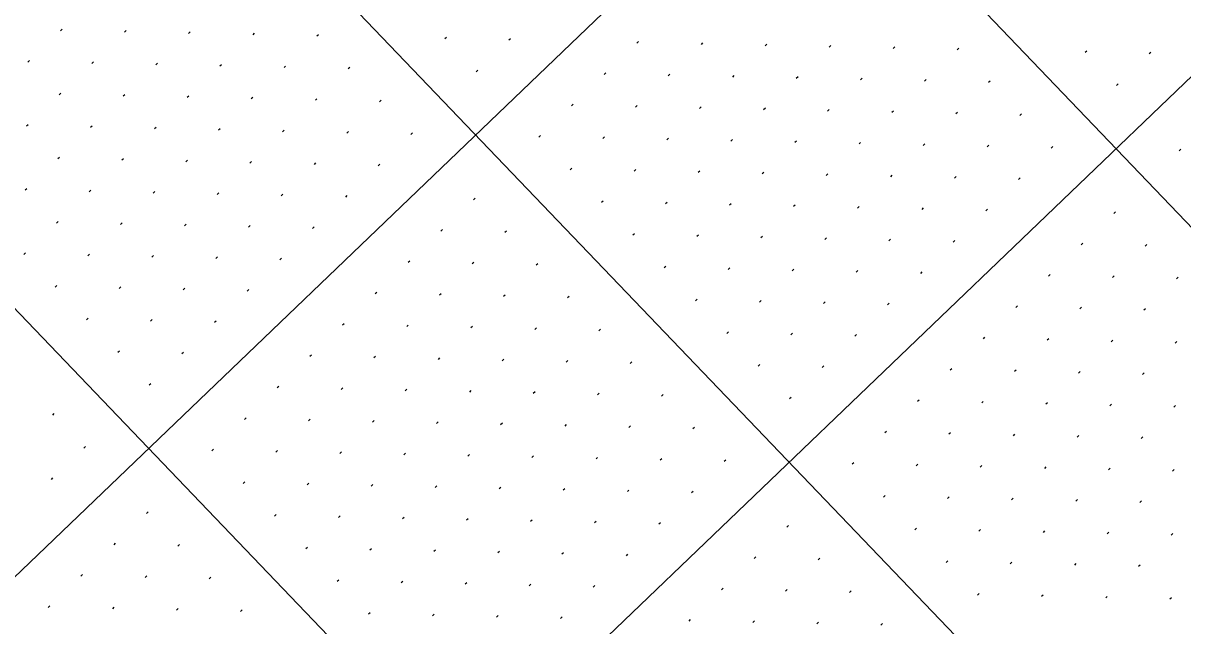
# Model space of a CAD drawing. Extents: x 2148987 to 2151117, y 142806 to 144993.
# Drawn here: x 2149998.4 to 2150126.4, y 144148.4 to 144214.9 of the extents above; entities that cross this region are included whole.
import ezdxf

# ---------------------------------------------------------------- set-up
doc = ezdxf.new("R2010")
doc.units = 0
doc.layers.add('PR_PIER_PH3', color=7, linetype='Continuous')
doc.layers.add('SHT_Profile_Grid_Minor', color=7, linetype='Continuous')

msp = doc.modelspace()

# ---------------------------------------------------------------- linework, layer by layer
at = {"layer": 'PR_PIER_PH3'}
for p, q in [((2150400.35, 144539.87), (2149263.21, 143450.12)), ((2150434.94, 144503.77), (2149297.81, 143414.02)), ((2149911.5, 144417.66), (2150233.24, 144081.93)), ((2149875.4, 144383.06), (2150197.14, 144047.34)), ((2149839.3, 144348.47), (2150161.04, 144012.74))]:
    msp.add_line(p, q, dxfattribs=at)
at = {"layer": 'SHT_Profile_Grid_Minor'}
for p, q in [((2150002.74, 144214.23), (2150002.56, 144214.06)), ((2150009.81, 144214.08), (2150009.63, 144213.91)), ((2150016.88, 144213.93), (2150016.7, 144213.76)), ((2150023.95, 144213.78), (2150023.77, 144213.61)), ((2150031.02, 144213.63), (2150030.84, 144213.46)), ((2150045.16, 144213.33), (2150044.98, 144213.16)), ((2150052.23, 144213.18), (2150052.05, 144213.01)), ((2150066.37, 144212.88), (2150066.19, 144212.7)), ((2150073.44, 144212.73), (2150073.26, 144212.55)), ((2150080.51, 144212.58), (2150080.33, 144212.4)), ((2150087.58, 144212.43), (2150087.39, 144212.25)), ((2150094.64, 144212.28), (2150094.46, 144212.1)), ((2150101.71, 144212.13), (2150101.53, 144211.95)), ((2150115.85, 144211.82), (2150115.67, 144211.65)), ((2150122.92, 144211.67), (2150122.74, 144211.5)), ((2149999.13, 144210.77), (2149998.95, 144210.6)), ((2150006.2, 144210.62), (2150006.02, 144210.45)), ((2150013.27, 144210.47), (2150013.09, 144210.3)), ((2150020.34, 144210.32), (2150020.16, 144210.15)), ((2150027.41, 144210.17), (2150027.23, 144210)), ((2150034.48, 144210.02), (2150034.3, 144209.85)), ((2150048.62, 144209.72), (2150048.44, 144209.55)), ((2150062.76, 144209.42), (2150062.58, 144209.25)), ((2150069.83, 144209.27), (2150069.65, 144209.1)), ((2150076.9, 144209.12), (2150076.72, 144208.94)), ((2150083.97, 144208.97), (2150083.78, 144208.79)), ((2150091.03, 144208.82), (2150090.85, 144208.64)), ((2150098.1, 144208.67), (2150097.92, 144208.49)), ((2150105.17, 144208.52), (2150104.99, 144208.34)), ((2150119.31, 144208.22), (2150119.13, 144208.04)), ((2150002.59, 144207.16), (2150002.41, 144206.99)), ((2150009.66, 144207.01), (2150009.48, 144206.84)), ((2150016.73, 144206.86), (2150016.55, 144206.69)), ((2150023.8, 144206.71), (2150023.62, 144206.54)), ((2150030.87, 144206.56), (2150030.69, 144206.39)), ((2150037.94, 144206.41), (2150037.76, 144206.24)), ((2150059.15, 144205.96), (2150058.97, 144205.79)), ((2150066.22, 144205.81), (2150066.04, 144205.64)), ((2150073.29, 144205.66), (2150073.11, 144205.49)), ((2150080.36, 144205.51), (2150080.17, 144205.33)), ((2150087.42, 144205.36), (2150087.24, 144205.18)), ((2150094.49, 144205.21), (2150094.31, 144205.03)), ((2150101.56, 144205.06), (2150101.38, 144204.88)), ((2149998.98, 144203.7), (2149998.8, 144203.53)), ((2150108.63, 144204.91), (2150108.45, 144204.73)), ((2150006.05, 144203.55), (2150005.87, 144203.38)), ((2150013.12, 144203.4), (2150012.94, 144203.23)), ((2150020.19, 144203.25), (2150020.01, 144203.08)), ((2150027.26, 144203.1), (2150027.08, 144202.93)), ((2150034.33, 144202.95), (2150034.15, 144202.78)), ((2150041.4, 144202.8), (2150041.22, 144202.63)), ((2150055.54, 144202.5), (2150055.36, 144202.33)), ((2150062.61, 144202.35), (2150062.43, 144202.18)), ((2150069.68, 144202.2), (2150069.5, 144202.03)), ((2150076.75, 144202.05), (2150076.56, 144201.88)), ((2150083.81, 144201.9), (2150083.63, 144201.72)), ((2150090.88, 144201.75), (2150090.7, 144201.57)), ((2150097.95, 144201.6), (2150097.77, 144201.42)), ((2150105.02, 144201.45), (2150104.84, 144201.27)), ((2150112.09, 144201.3), (2150111.91, 144201.12)), ((2150002.44, 144200.09), (2150002.26, 144199.92)), ((2150009.51, 144199.94), (2150009.33, 144199.77)), ((2150126.23, 144201), (2150126.05, 144200.82)), ((2150016.58, 144199.79), (2150016.4, 144199.62)), ((2150023.65, 144199.64), (2150023.47, 144199.47)), ((2150030.72, 144199.49), (2150030.54, 144199.32)), ((2150037.79, 144199.34), (2150037.61, 144199.17)), ((2150059, 144198.89), (2150058.82, 144198.72)), ((2150066.07, 144198.74), (2150065.89, 144198.57)), ((2150073.14, 144198.59), (2150072.96, 144198.42)), ((2150080.21, 144198.44), (2150080.02, 144198.27)), ((2150087.27, 144198.29), (2150087.09, 144198.11)), ((2150094.34, 144198.14), (2150094.16, 144197.96)), ((2150101.41, 144197.99), (2150101.23, 144197.81)), ((2150108.48, 144197.84), (2150108.3, 144197.66)), ((2149998.83, 144196.63), (2149998.65, 144196.46)), ((2150005.9, 144196.48), (2150005.72, 144196.31)), ((2150012.97, 144196.33), (2150012.79, 144196.16)), ((2150020.04, 144196.18), (2150019.86, 144196.01)), ((2150027.11, 144196.03), (2150026.93, 144195.86)), ((2150034.18, 144195.88), (2150034, 144195.71)), ((2150048.32, 144195.58), (2150048.14, 144195.41)), ((2150062.46, 144195.28), (2150062.28, 144195.11)), ((2150069.53, 144195.13), (2150069.35, 144194.96)), ((2150076.6, 144194.98), (2150076.41, 144194.81)), ((2150083.66, 144194.83), (2150083.48, 144194.66)), ((2150090.73, 144194.68), (2150090.55, 144194.5)), ((2150097.8, 144194.53), (2150097.62, 144194.35)), ((2150104.87, 144194.38), (2150104.69, 144194.2)), ((2150119.01, 144194.08), (2150118.83, 144193.9)), ((2150002.29, 144193.02), (2150002.11, 144192.85)), ((2150009.36, 144192.87), (2150009.18, 144192.7)), ((2150016.43, 144192.72), (2150016.25, 144192.55)), ((2150023.5, 144192.57), (2150023.32, 144192.4)), ((2150030.57, 144192.42), (2150030.39, 144192.25)), ((2150044.71, 144192.12), (2150044.53, 144191.95)), ((2150051.78, 144191.97), (2150051.6, 144191.8)), ((2150065.92, 144191.67), (2150065.74, 144191.5)), ((2150072.99, 144191.52), (2150072.8, 144191.35)), ((2150080.05, 144191.37), (2150079.87, 144191.2)), ((2150087.12, 144191.22), (2150086.94, 144191.05)), ((2150094.19, 144191.07), (2150094.01, 144190.89)), ((2150101.26, 144190.92), (2150101.08, 144190.74)), ((2150115.4, 144190.62), (2150115.22, 144190.44)), ((2150122.47, 144190.47), (2150122.29, 144190.29)), ((2149998.68, 144189.56), (2149998.5, 144189.39)), ((2150005.75, 144189.41), (2150005.57, 144189.24)), ((2150012.82, 144189.26), (2150012.64, 144189.09)), ((2150019.89, 144189.11), (2150019.71, 144188.94)), ((2150026.96, 144188.96), (2150026.78, 144188.79)), ((2150041.1, 144188.66), (2150040.92, 144188.49)), ((2150048.17, 144188.51), (2150047.99, 144188.34)), ((2150055.24, 144188.36), (2150055.06, 144188.19)), ((2150069.38, 144188.06), (2150069.19, 144187.89)), ((2150076.44, 144187.91), (2150076.26, 144187.74)), ((2150083.51, 144187.76), (2150083.33, 144187.59)), ((2150090.58, 144187.61), (2150090.4, 144187.44)), ((2150097.65, 144187.46), (2150097.47, 144187.28)), ((2150111.79, 144187.16), (2150111.61, 144186.98)), ((2150002.14, 144185.95), (2150001.96, 144185.78)), ((2150009.21, 144185.8), (2150009.03, 144185.63)), ((2150118.86, 144187.01), (2150118.68, 144186.83)), ((2150125.93, 144186.86), (2150125.75, 144186.68)), ((2150016.28, 144185.65), (2150016.1, 144185.48)), ((2150023.35, 144185.5), (2150023.17, 144185.33)), ((2150037.49, 144185.2), (2150037.31, 144185.03)), ((2150044.56, 144185.05), (2150044.38, 144184.88)), ((2150051.63, 144184.9), (2150051.45, 144184.73)), ((2150058.7, 144184.75), (2150058.52, 144184.58)), ((2150072.83, 144184.45), (2150072.65, 144184.28)), ((2150079.9, 144184.3), (2150079.72, 144184.13)), ((2150086.97, 144184.15), (2150086.79, 144183.98)), ((2150094.04, 144184), (2150093.86, 144183.83)), ((2150108.18, 144183.7), (2150108, 144183.52)), ((2150115.25, 144183.55), (2150115.07, 144183.37)), ((2150122.32, 144183.4), (2150122.14, 144183.22)), ((2150005.6, 144182.34), (2150005.42, 144182.17)), ((2150012.67, 144182.19), (2150012.49, 144182.02)), ((2150019.74, 144182.04), (2150019.56, 144181.87)), ((2150033.88, 144181.74), (2150033.7, 144181.57)), ((2150040.95, 144181.59), (2150040.77, 144181.42)), ((2150048.02, 144181.44), (2150047.84, 144181.27)), ((2150055.09, 144181.29), (2150054.91, 144181.12)), ((2150062.16, 144181.14), (2150061.97, 144180.97)), ((2150076.29, 144180.84), (2150076.11, 144180.67)), ((2150083.36, 144180.69), (2150083.18, 144180.52)), ((2150090.43, 144180.54), (2150090.25, 144180.37)), ((2150104.57, 144180.24), (2150104.39, 144180.06)), ((2150111.64, 144180.09), (2150111.46, 144179.91)), ((2150118.71, 144179.94), (2150118.53, 144179.76)), ((2150125.78, 144179.79), (2150125.6, 144179.61)), ((2150009.06, 144178.73), (2150008.88, 144178.56)), ((2150016.13, 144178.58), (2150015.95, 144178.41)), ((2150030.27, 144178.28), (2150030.09, 144178.11)), ((2150037.34, 144178.13), (2150037.16, 144177.96)), ((2150044.41, 144177.98), (2150044.23, 144177.81)), ((2150051.48, 144177.83), (2150051.3, 144177.66)), ((2150058.55, 144177.68), (2150058.36, 144177.51)), ((2150065.61, 144177.53), (2150065.43, 144177.36)), ((2150079.75, 144177.23), (2150079.57, 144177.06)), ((2150086.82, 144177.08), (2150086.64, 144176.91)), ((2150100.96, 144176.78), (2150100.78, 144176.61)), ((2150108.03, 144176.63), (2150107.85, 144176.46)), ((2150115.1, 144176.48), (2150114.92, 144176.3)), ((2150122.17, 144176.33), (2150121.99, 144176.15)), ((2150012.52, 144175.12), (2150012.34, 144174.95)), ((2150026.66, 144174.82), (2150026.48, 144174.65)), ((2150033.73, 144174.67), (2150033.55, 144174.5)), ((2150040.8, 144174.52), (2150040.62, 144174.35)), ((2150047.87, 144174.37), (2150047.69, 144174.2)), ((2150054.94, 144174.22), (2150054.75, 144174.05)), ((2150062, 144174.07), (2150061.82, 144173.9)), ((2150069.07, 144173.92), (2150068.89, 144173.75)), ((2150083.21, 144173.62), (2150083.03, 144173.45)), ((2150097.35, 144173.32), (2150097.17, 144173.15)), ((2150104.42, 144173.17), (2150104.24, 144173)), ((2150111.49, 144173.02), (2150111.31, 144172.85)), ((2150001.84, 144171.82), (2150001.66, 144171.64)), ((2150118.56, 144172.87), (2150118.38, 144172.69)), ((2150125.63, 144172.72), (2150125.45, 144172.54)), ((2150023.05, 144171.36), (2150022.87, 144171.19)), ((2150030.12, 144171.21), (2150029.94, 144171.04)), ((2150037.19, 144171.06), (2150037.01, 144170.89)), ((2150044.26, 144170.91), (2150044.08, 144170.74)), ((2150051.33, 144170.76), (2150051.14, 144170.59)), ((2150058.39, 144170.61), (2150058.21, 144170.44)), ((2150065.46, 144170.46), (2150065.28, 144170.29)), ((2150072.53, 144170.31), (2150072.35, 144170.14)), ((2150093.74, 144169.86), (2150093.56, 144169.69)), ((2150100.81, 144169.71), (2150100.63, 144169.54)), ((2150107.88, 144169.56), (2150107.7, 144169.39)), ((2150114.95, 144169.41), (2150114.77, 144169.24)), ((2150122.02, 144169.26), (2150121.84, 144169.08)), ((2150005.3, 144168.21), (2150005.12, 144168.03)), ((2150019.44, 144167.9), (2150019.26, 144167.73)), ((2150026.51, 144167.75), (2150026.33, 144167.58)), ((2150033.58, 144167.6), (2150033.4, 144167.43)), ((2150040.65, 144167.45), (2150040.47, 144167.28)), ((2150047.72, 144167.3), (2150047.53, 144167.13)), ((2150054.78, 144167.15), (2150054.6, 144166.98)), ((2150061.85, 144167), (2150061.67, 144166.83)), ((2150068.92, 144166.85), (2150068.74, 144166.68)), ((2150075.99, 144166.7), (2150075.81, 144166.53)), ((2150090.13, 144166.4), (2150089.95, 144166.23)), ((2150097.2, 144166.25), (2150097.02, 144166.08)), ((2150104.27, 144166.1), (2150104.09, 144165.93)), ((2150111.34, 144165.95), (2150111.16, 144165.78)), ((2150118.41, 144165.8), (2150118.23, 144165.63)), ((2150125.48, 144165.65), (2150125.3, 144165.47)), ((2150001.69, 144164.75), (2150001.51, 144164.57)), ((2150022.9, 144164.29), (2150022.72, 144164.12)), ((2150029.97, 144164.14), (2150029.79, 144163.97)), ((2150037.04, 144163.99), (2150036.86, 144163.82)), ((2150044.11, 144163.84), (2150043.92, 144163.67)), ((2150051.17, 144163.69), (2150050.99, 144163.52)), ((2150058.24, 144163.54), (2150058.06, 144163.37)), ((2150065.31, 144163.39), (2150065.13, 144163.22)), ((2150072.38, 144163.24), (2150072.2, 144163.07)), ((2150093.59, 144162.79), (2150093.41, 144162.62)), ((2150100.66, 144162.64), (2150100.48, 144162.47)), ((2150107.73, 144162.49), (2150107.55, 144162.32)), ((2150114.8, 144162.34), (2150114.62, 144162.17)), ((2150121.87, 144162.19), (2150121.69, 144162.02)), ((2150012.22, 144160.99), (2150012.04, 144160.81)), ((2150026.36, 144160.68), (2150026.18, 144160.51)), ((2150033.43, 144160.53), (2150033.25, 144160.36)), ((2150040.5, 144160.38), (2150040.32, 144160.21)), ((2150047.56, 144160.23), (2150047.38, 144160.06)), ((2150054.63, 144160.08), (2150054.45, 144159.91)), ((2150061.7, 144159.93), (2150061.52, 144159.76)), ((2150068.77, 144159.78), (2150068.59, 144159.61)), ((2150082.91, 144159.48), (2150082.73, 144159.31)), ((2150097.05, 144159.18), (2150096.87, 144159.01)), ((2150104.12, 144159.03), (2150103.94, 144158.86)), ((2150111.19, 144158.88), (2150111.01, 144158.71)), ((2150118.26, 144158.73), (2150118.08, 144158.56)), ((2150125.33, 144158.58), (2150125.15, 144158.41)), ((2150008.61, 144157.53), (2150008.43, 144157.35)), ((2150015.68, 144157.38), (2150015.5, 144157.2)), ((2150029.82, 144157.07), (2150029.64, 144156.9)), ((2150036.89, 144156.92), (2150036.71, 144156.75)), ((2150043.96, 144156.77), (2150043.77, 144156.6)), ((2150051.02, 144156.62), (2150050.84, 144156.45)), ((2150058.09, 144156.47), (2150057.91, 144156.3)), ((2150065.16, 144156.32), (2150064.98, 144156.15)), ((2150079.3, 144156.02), (2150079.12, 144155.85)), ((2150086.37, 144155.87), (2150086.19, 144155.7)), ((2150100.51, 144155.57), (2150100.33, 144155.4)), ((2150107.58, 144155.42), (2150107.4, 144155.25)), ((2150114.65, 144155.27), (2150114.47, 144155.1)), ((2150121.72, 144155.12), (2150121.54, 144154.95)), ((2150005, 144154.07), (2150004.82, 144153.89)), ((2150012.07, 144153.92), (2150011.89, 144153.74)), ((2150019.14, 144153.77), (2150018.96, 144153.59)), ((2150033.28, 144153.46), (2150033.1, 144153.29)), ((2150040.35, 144153.31), (2150040.16, 144153.14)), ((2150047.41, 144153.16), (2150047.23, 144152.99)), ((2150054.48, 144153.01), (2150054.3, 144152.84)), ((2150061.55, 144152.86), (2150061.37, 144152.69)), ((2150075.69, 144152.56), (2150075.51, 144152.39)), ((2150082.76, 144152.41), (2150082.58, 144152.24)), ((2150089.83, 144152.26), (2150089.65, 144152.09)), ((2150103.97, 144151.96), (2150103.79, 144151.79)), ((2150111.04, 144151.81), (2150110.86, 144151.64)), ((2150118.11, 144151.66), (2150117.93, 144151.49)), ((2150125.18, 144151.51), (2150125, 144151.34)), ((2150001.39, 144150.61), (2150001.21, 144150.43)), ((2150008.46, 144150.46), (2150008.28, 144150.28)), ((2150015.53, 144150.31), (2150015.35, 144150.13)), ((2150022.6, 144150.16), (2150022.42, 144149.98)), ((2150036.74, 144149.85), (2150036.55, 144149.68)), ((2150043.8, 144149.7), (2150043.62, 144149.53)), ((2150050.87, 144149.55), (2150050.69, 144149.38)), ((2150057.94, 144149.4), (2150057.76, 144149.23)), ((2150072.08, 144149.1), (2150071.9, 144148.93)), ((2150079.15, 144148.95), (2150078.97, 144148.78)), ((2150086.22, 144148.8), (2150086.04, 144148.63)), ((2150093.29, 144148.65), (2150093.11, 144148.48))]:
    msp.add_line(p, q, dxfattribs=at)

doc.saveas('drawing.dxf')
